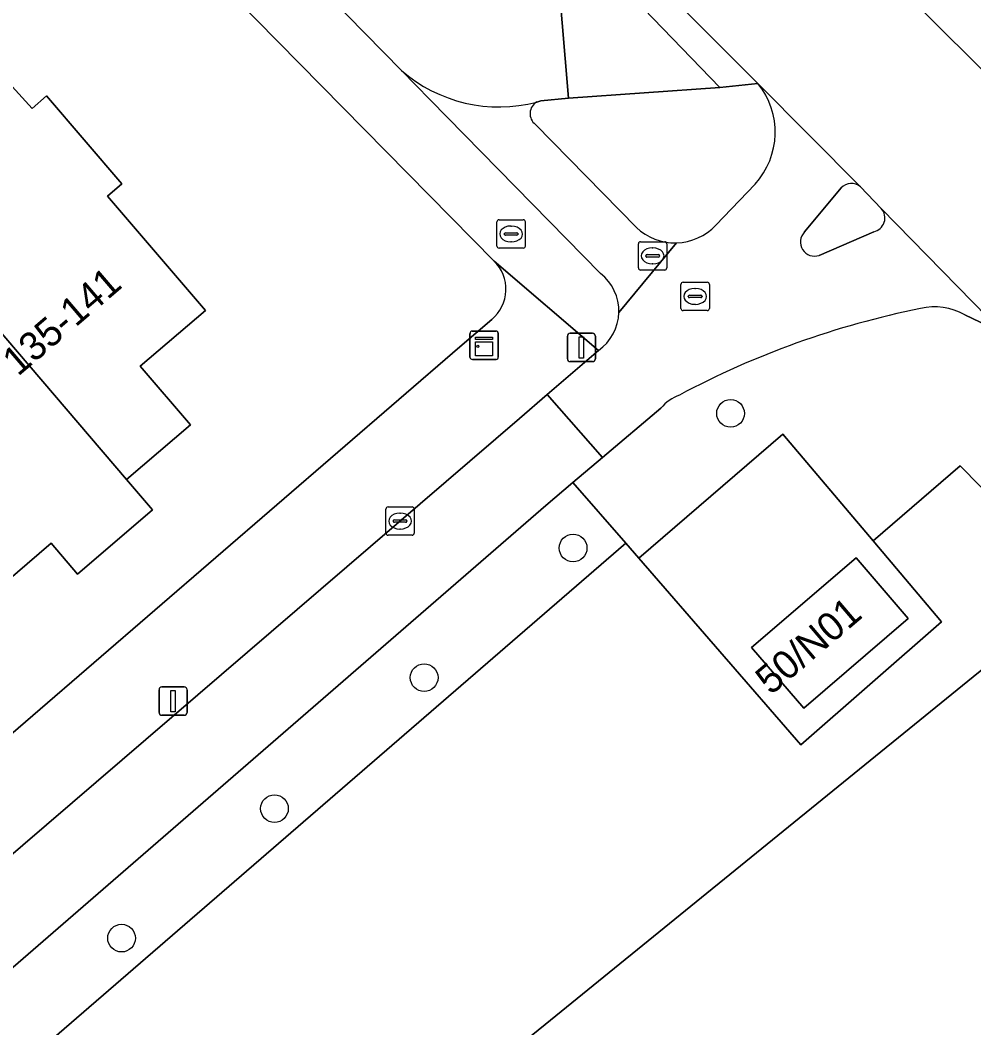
# Model space of a CAD drawing. Extents: x 158472 to 159562, y 388525 to 389606.
# Drawn here: x 159160.92 to 159194.58, y 389059.84 to 389095.41 of the extents above; entities that cross this region are included whole.
import ezdxf

# ---------------------------------------------------------------- set-up
doc = ezdxf.new("R2010")
doc.units = 0
for name, color, linetype in [('IMGEO_Boom', 7, 'Continuous'), ('IMGEO_Brandkraan', 7, 'Continuous'), ('IMGEO_Erf', 7, 'Continuous'), ('IMGEO_Fietspad_gesloten', 7, 'Continuous'), ('IMGEO_Fietspad_open', 7, 'Continuous'), ('IMGEO_Groenvoorziening', 7, 'Continuous'), ('IMGEO_Kast', 7, 'Continuous'), ('IMGEO_Kolk', 7, 'Continuous'), ('IMGEO_Lichtmast', 7, 'Continuous'), ('IMGEO_Pand', 7, 'Continuous'), ('IMGEO_Pand_nummerreeks', 7, 'Continuous'), ('IMGEO_Rijbaan_lokaal_gesloten', 7, 'Continuous'), ('IMGEO_Rijbaan_lokaal_open', 7, 'Continuous'), ('IMGEO_Rioolput', 7, 'Continuous'), ('IMGEO_Verkeerseiland_groen', 7, 'Continuous'), ('IMGEO_Verkeerseiland_open', 7, 'Continuous'), ('IMGEO_Voetpad_open', 7, 'Continuous')]:
    doc.layers.add(name, color=color, linetype=linetype)

msp = doc.modelspace()

# ---------------------------------------------------------------- linework, layer by layer
at = {"layer": 'IMGEO_Boom'}
for centre in [(159185.996, 389081.526), (159180.439, 389076.775), (159175.181, 389072.202), (159169.898, 389067.579), (159164.5, 389063.006)]:
    msp.add_circle(centre, 0.489, dxfattribs=at)
at = {"layer": 'IMGEO_Brandkraan'}
for p, q in [((159177.751, 389087.433), (159177.751, 389088.285)), ((159177.826, 389088.359), (159178.678, 389088.359)), ((159178.752, 389088.285), (159178.752, 389087.433)), ((159178.239, 389088.139), (159178.264, 389088.139)), ((159178.01, 389087.853), (159178.01, 389087.865)), ((159178.448, 389087.816), (159178.05, 389087.816)), ((159178.053, 389087.902), (159178.451, 389087.902)), ((159178.262, 389087.579), (159178.237, 389087.579)), ((159178.494, 389087.865), (159178.494, 389087.853)), ((159178.678, 389087.359), (159177.826, 389087.359))]:
    msp.add_line(p, q, dxfattribs=at)
for points in [[(159177.751, 389087.433), (159177.751, 389088.285)], [(159177.826, 389088.359), (159178.678, 389088.359)], [(159178.752, 389088.285), (159178.752, 389087.433)], [(159178.678, 389087.359), (159177.826, 389087.359)]]:
    msp.add_lwpolyline(points, dxfattribs=at)
for centre, radius, start, end in [((159177.828, 389088.283), 0.0765, 91.552, 178.448), ((159177.828, 389088.283), 0.0765, 91.552, 178.448), ((159178.676, 389088.283), 0.0765, 1.552, 88.448), ((159178.676, 389088.283), 0.0765, 1.552, 88.448), ((159178.05, 389087.862), 0.0403, 85.8775, 175.7526), ((159178.047, 389087.852), 0.0366, 178.938, 274.7102), ((159178.451, 389087.859), 0.043, 264.8664, 352.4533), ((159178.455, 389087.864), 0.0386, 1.7309, 96.639), ((159177.828, 389087.435), 0.0765, 181.552, 268.448), ((159177.828, 389087.435), 0.0765, 181.552, 268.448), ((159178.676, 389087.435), 0.0765, 271.552, 358.448), ((159178.676, 389087.435), 0.0765, 271.552, 358.448)]:
    msp.add_arc(centre, radius, start, end, dxfattribs=at)
for centre, major_axis, ratio, start_param, end_param in [((159178.238, 389087.859), (-0.387, 0.002), 0.722429, 4.712389, 7.853982), ((159178.263, 389087.859), (-0.39, 0.002), 0.717154, 1.570796, 4.712389)]:
    msp.add_ellipse(centre, major_axis=major_axis, ratio=ratio, start_param=start_param, end_param=end_param, dxfattribs=at)
at = {"layer": 'IMGEO_Erf'}
for points in [[(159177.649, 389086.904), (159133.378, 389131.853)], [(159158.65, 389095.239), (159161.342, 389092.292), (159161.855, 389092.731), (159164.507, 389089.632), (159164.002, 389089.2), (159167.462, 389085.157), (159165.162, 389083.189), (159166.93, 389081.123), (159164.675, 389079.192), (159165.593, 389078.12), (159162.943, 389075.852), (159162.01, 389076.942), (159159.972, 389075.198)], [(159120.451, 389035.544), (159176.445, 389083.875), (159177.566, 389084.843)]]:
    msp.add_lwpolyline(points, dxfattribs=at)
msp.add_arc((159176.691, 389085.91), 1.38, 309.3522, 46.0355, dxfattribs=at)
at = {"layer": 'IMGEO_Fietspad_gesloten'}
msp.add_lwpolyline([(159088.825, 389000), (159116.168, 389023.498), (159116.438, 389023.729), (159119.841, 389026.64), (159123.107, 389029.434), (159123.845, 389030.074), (159179.477, 389078.282), (159180.43, 389079.087), (159181.476, 389079.97), (159179.526, 389082.19), (159178.548, 389081.349), (159174.203, 389077.614), (159152.159, 389058.692), (159121.614, 389032.055), (159121.218, 389031.725), (159114.548, 389026.174), (159114.372, 389026.022), (159084.209, 389000)], dxfattribs=at)
at = {"layer": 'IMGEO_Fietspad_open'}
for points in [[(159198.669, 389096.868), (159196.313, 389099.263), (159192.745, 389095.765), (159195.17, 389093.354)], [(159174.38, 389093.632), (159175.395, 389092.597), (159181.406, 389086.467)], [(159190.581, 389089.523), (159186.961, 389093.168)], [(159182.671, 389088.089), (159179.106, 389091.729)], [(159186.861, 389089.619), (159185.474, 389088.166)], [(159188.611, 389087.93), (159189.905, 389089.485)], [(159194.264, 389085.01), (159195.613, 389084.357), (159191.314, 389088.755)], [(159191.053, 389087.94), (159189.127, 389087.105)], [(159184.088, 389087.546), (159182.054, 389085.089)], [(159182.054, 389085.089), (159184.088, 389087.546)], [(159181.337, 389083.746), (159179.526, 389082.19), (159181.476, 389079.97), (159183.537, 389081.71)]]:
    msp.add_lwpolyline(points, dxfattribs=at)
for centre, radius, start, end in [((159177.819, 389097.572), 5.229, 228.8836, 284.8506), ((159184.855, 389091.451), 2.717, 317.5822, 39.1898), ((159179.392, 389092.106), 0.473, 119.477, 232.8273), ((159190.262, 389089.163), 0.481, 48.5052, 137.9295), ((159190.951, 389088.422), 0.493, 281.9981, 42.4871), ((159184.032, 389089.519), 1.974, 226.4298, 271.6361), ((159184.034, 389089.526), 1.98, 271.5601, 316.6408), ((159188.959, 389087.574), 0.498, 134.378, 289.6703), ((159180.357, 389085.132), 1.698, 358.5438, 51.8264), ((159180.352, 389085.135), 1.703, 305.3493, 358.457), ((159198.792, 389054.89), 30.943, 101.356, 118.1487), ((159193.2, 389083.095), 2.191, 60.9291, 103.2106), ((159184.678, 389080.792), 1.464, 109.2866, 141.176)]:
    msp.add_arc(centre, radius, start, end, dxfattribs=at)
at = {"layer": 'IMGEO_Groenvoorziening'}
for points in [[(159194.101, 389079.676), (159191.028, 389077.034), (159193.438, 389074.174), (159188.482, 389069.831), (159182.754, 389076.416), (159182.297, 389076.941), (159156.026, 389054.244), (159128.905, 389030.814), (159125.639, 389027.992), (159135.248, 389016.839), (159141.471, 389009.601)], [(159209.102, 389064.431), (159194.101, 389079.676)], [(159151.36, 388998.098), (159153.16, 388996.004), (159153.445, 388996.248), (159155.422, 388997.939), (159172.865, 389012.863), (159163.799, 389047.245), (159177.696, 389058.53), (159196.313, 389073.65), (159210.179, 389059.558), (159212.821, 389051.632), (159214.2, 389042.452), (159218.174, 389020.125), (159219.946, 389021.639), (159217.191, 389039.313)], [(159204.025, 389021.804), (159210.843, 389013.865), (159218.174, 389020.125), (159214.2, 389042.452), (159212.821, 389051.632), (159210.179, 389059.558), (159196.313, 389073.65), (159177.696, 389058.53), (159163.799, 389047.245), (159172.865, 389012.863), (159192.975, 389030.069), (159193.124, 389029.895), (159195.411, 389031.836), (159198.136, 389028.662), (159197.629, 389034.977), (159197.293, 389036.618), (159196.163, 389038.904), (159194.107, 389044.602)]]:
    msp.add_lwpolyline(points, dxfattribs=at)
msp.add_lwpolyline([(159128.905, 389030.814), (159156.026, 389054.244), (159182.297, 389076.941), (159180.43, 389079.087), (159179.477, 389078.282), (159123.845, 389030.074), (159125.639, 389027.992)], close=True, dxfattribs=at)
at = {"layer": 'IMGEO_Kast'}
for p, q in [((159176.874, 389084.432), (159177.715, 389084.432)), ((159177.715, 389084.432), (159176.874, 389084.432)), ((159177.799, 389084.357), (159177.799, 389083.516)), ((159177.799, 389083.516), (159177.799, 389084.357)), ((159176.799, 389083.507), (159176.799, 389084.348)), ((159176.799, 389084.348), (159176.799, 389083.507)), ((159177.724, 389083.432), (159176.883, 389083.432)), ((159176.883, 389083.432), (159177.724, 389083.432))]:
    msp.add_line(p, q, dxfattribs=at)
for points in [[(159176.994, 389084.222), (159177.594, 389084.222), (159177.594, 389084.137), (159176.994, 389084.137), (159176.994, 389084.222)], [(159176.994, 389084.047), (159177.594, 389084.047), (159177.594, 389083.558), (159176.994, 389083.558), (159176.994, 389084.047)]]:
    msp.add_lwpolyline(points, dxfattribs=at)
msp.add_circle((159177.078, 389083.896), 0.0377, dxfattribs=at)
for centre, start, end in [((159176.877, 389084.354), 92.4484, 184.2845), ((159176.877, 389084.354), 92.4484, 184.2845), ((159177.721, 389084.354), 2.4484, 94.2845), ((159177.721, 389084.354), 2.4484, 94.2845), ((159176.877, 389083.51), 182.4484, 274.2845), ((159176.877, 389083.51), 182.4484, 274.2845), ((159177.721, 389083.51), 272.4484, 4.2845), ((159177.721, 389083.51), 272.4484, 4.2845)]:
    msp.add_arc(centre, 0.0779, start, end, dxfattribs=at)
at = {"layer": 'IMGEO_Kolk'}
for p, q in [((159182.82, 389087.587), (159183.672, 389087.587)), ((159182.745, 389086.661), (159182.745, 389087.513)), ((159183.233, 389087.367), (159183.258, 389087.367)), ((159183.746, 389087.513), (159183.746, 389086.661)), ((159183.004, 389087.081), (159183.004, 389087.093)), ((159183.442, 389087.044), (159183.044, 389087.044)), ((159183.047, 389087.13), (159183.445, 389087.13)), ((159183.488, 389087.093), (159183.488, 389087.081)), ((159183.672, 389086.587), (159182.82, 389086.587)), ((159183.256, 389086.807), (159183.231, 389086.807)), ((159173.831, 389077.3), (159173.831, 389078.152)), ((159173.906, 389078.226), (159174.758, 389078.226)), ((159174.319, 389078.006), (159174.344, 389078.006)), ((159174.832, 389078.152), (159174.832, 389077.3)), ((159174.09, 389077.72), (159174.09, 389077.732)), ((159174.528, 389077.683), (159174.13, 389077.683)), ((159174.133, 389077.769), (159174.531, 389077.769)), ((159174.574, 389077.732), (159174.574, 389077.72)), ((159174.342, 389077.446), (159174.317, 389077.446)), ((159174.758, 389077.226), (159173.906, 389077.226))]:
    msp.add_line(p, q, dxfattribs=at)
for points in [[(159182.82, 389087.587), (159183.672, 389087.587)], [(159182.745, 389086.661), (159182.745, 389087.513)], [(159183.746, 389087.513), (159183.746, 389086.661)], [(159183.672, 389086.587), (159182.82, 389086.587)], [(159173.831, 389077.3), (159173.831, 389078.152)], [(159173.906, 389078.226), (159174.758, 389078.226)], [(159174.832, 389078.152), (159174.832, 389077.3)], [(159174.758, 389077.226), (159173.906, 389077.226)]]:
    msp.add_lwpolyline(points, dxfattribs=at)
for centre, radius, start, end in [((159182.822, 389087.511), 0.0765, 91.552, 178.448), ((159182.822, 389087.511), 0.0765, 91.552, 178.448), ((159183.67, 389087.511), 0.0765, 1.552, 88.448), ((159183.67, 389087.511), 0.0765, 1.552, 88.448), ((159183.044, 389087.09), 0.0403, 85.8775, 175.7526), ((159183.041, 389087.08), 0.0366, 178.938, 274.7102), ((159183.445, 389087.087), 0.043, 264.8664, 352.4533), ((159183.449, 389087.092), 0.0386, 1.7309, 96.639), ((159182.822, 389086.663), 0.0765, 181.552, 268.448), ((159182.822, 389086.663), 0.0765, 181.552, 268.448), ((159183.67, 389086.663), 0.0765, 271.552, 358.448), ((159183.67, 389086.663), 0.0765, 271.552, 358.448), ((159173.908, 389078.15), 0.0765, 91.552, 178.448), ((159173.908, 389078.15), 0.0765, 91.552, 178.448), ((159174.756, 389078.15), 0.0765, 1.552, 88.448), ((159174.756, 389078.15), 0.0765, 1.552, 88.448), ((159174.13, 389077.729), 0.0403, 85.8775, 175.7526), ((159174.127, 389077.719), 0.0366, 178.938, 274.7102), ((159174.531, 389077.726), 0.043, 264.8664, 352.4533), ((159174.535, 389077.731), 0.0386, 1.7309, 96.639), ((159173.908, 389077.302), 0.0765, 181.552, 268.448), ((159173.908, 389077.302), 0.0765, 181.552, 268.448), ((159174.756, 389077.302), 0.0765, 271.552, 358.448), ((159174.756, 389077.302), 0.0765, 271.552, 358.448)]:
    msp.add_arc(centre, radius, start, end, dxfattribs=at)
for centre, major_axis, ratio, start_param, end_param in [((159183.232, 389087.087), (-0.387, 0.002), 0.722429, 4.712389, 7.853982), ((159183.257, 389087.087), (-0.39, 0.002), 0.717154, 1.570796, 4.712389), ((159174.318, 389077.726), (-0.387, 0.002), 0.722429, 4.712389, 7.853982), ((159174.343, 389077.726), (-0.39, 0.002), 0.717154, 1.570796, 4.712389)]:
    msp.add_ellipse(centre, major_axis=major_axis, ratio=ratio, start_param=start_param, end_param=end_param, dxfattribs=at)
at = {"layer": 'IMGEO_Lichtmast'}
for p, q in [((159180.335, 389084.353), (159181.125, 389084.353)), ((159181.125, 389084.353), (159180.335, 389084.353)), ((159180.235, 389083.453), (159180.235, 389084.253)), ((159180.235, 389084.253), (159180.235, 389083.453)), ((159181.225, 389084.253), (159181.225, 389083.453)), ((159181.225, 389083.453), (159181.225, 389084.253)), ((159181.125, 389083.353), (159180.335, 389083.353)), ((159180.335, 389083.353), (159181.125, 389083.353)), ((159165.822, 389070.973), (159165.822, 389071.773)), ((159165.822, 389071.773), (159165.822, 389070.973)), ((159165.922, 389071.873), (159166.712, 389071.873)), ((159166.712, 389071.873), (159165.922, 389071.873)), ((159166.812, 389071.773), (159166.812, 389070.973)), ((159166.812, 389070.973), (159166.812, 389071.773)), ((159166.712, 389070.873), (159165.922, 389070.873)), ((159165.922, 389070.873), (159166.712, 389070.873))]:
    msp.add_line(p, q, dxfattribs=at)
for points in [[(159180.655, 389084.228), (159180.805, 389084.228), (159180.805, 389083.478), (159180.655, 389083.478), (159180.655, 389084.228)], [(159166.242, 389071.748), (159166.392, 389071.748), (159166.392, 389070.998), (159166.242, 389070.998), (159166.242, 389071.748)]]:
    msp.add_lwpolyline(points, dxfattribs=at)
for centre, start, end in [((159180.335, 389084.253), 90, 180), ((159180.335, 389084.253), 90, 180), ((159181.125, 389084.253), 0, 90), ((159181.125, 389084.253), 360, 90), ((159180.335, 389083.453), 180, 270), ((159180.335, 389083.453), 180, 270), ((159181.125, 389083.453), 270, 0), ((159181.125, 389083.453), 270, 0), ((159165.922, 389071.773), 90, 180), ((159165.922, 389071.773), 90, 180), ((159166.712, 389071.773), 0, 90), ((159166.712, 389071.773), 360, 90), ((159165.922, 389070.973), 180, 270), ((159165.922, 389070.973), 180, 270), ((159166.712, 389070.973), 270, 0), ((159166.712, 389070.973), 270, 0)]:
    msp.add_arc(centre, 0.1, start, end, dxfattribs=at)
at = {"layer": 'IMGEO_Pand'}
for points in [[(159158.65, 389095.239), (159153.591, 389090.617), (159153.999, 389090.154), (159158.047, 389085.559), (159158.685, 389086.192), (159164.675, 389079.192), (159166.93, 389081.123), (159165.162, 389083.189), (159167.462, 389085.157), (159164.002, 389089.2), (159164.507, 389089.632), (159161.855, 389092.731), (159161.342, 389092.292)], [(159154.041, 389082.129), (159159.972, 389075.198), (159162.01, 389076.942), (159162.943, 389075.852), (159165.593, 389078.12), (159164.675, 389079.192), (159158.685, 389086.192), (159158.047, 389085.559)], [(159188.581, 389071.12), (159192.27, 389074.287), (159190.428, 389076.433), (159186.739, 389073.266)]]:
    msp.add_lwpolyline(points, close=True, dxfattribs=at)
at = {"layer": 'IMGEO_Rijbaan_lokaal_gesloten'}
msp.add_lwpolyline([(159195.17, 389093.354), (159192.745, 389095.765), (159187.411, 389101.151), (159186.389, 389102.188), (159185.272, 389103.322), (159182.805, 389100.991), (159180.933, 389099.222), (159182.62, 389097.528), (159186.961, 389093.168), (159190.581, 389089.523), (159191.314, 389088.755), (159195.613, 389084.357), (159196.265, 389083.754), (159197.699, 389082.3), (159199.281, 389083.822), (159202.002, 389086.439), (159200.102, 389088.4), (159197.938, 389090.579)], close=True, dxfattribs=at)
at = {"layer": 'IMGEO_Rijbaan_lokaal_open'}
for points in [[(159175.339, 389097.898), (159174.815, 389098.388), (159163.003, 389110.349), (159156.901, 389116.556), (159156.429, 389117.036), (159156.23, 389117.239), (159155.904, 389117.571), (159140.853, 389132.88), (159139.636, 389134.083), (159136.263, 389137.418), (159118.447, 389141.545), (159117.109, 389141.079), (159100.048, 389135.135), (159078.407, 389127.635), (159077.97, 389127.483), (159075.999, 389126.8), (159069.737, 389124.63), (159070.965, 389121.125), (159094.003, 389129.262), (159118.407, 389137.736), (159134.612, 389133.995), (159150.959, 389117.398), (159167.969, 389100.171), (159174.38, 389093.632)], [(159179.159, 389092.517), (159179.304, 389092.558), (159180.274, 389092.648), (159179.933, 389096.72), (159178.913, 389096.593)]]:
    msp.add_lwpolyline(points, dxfattribs=at)
msp.add_lwpolyline([(159180.274, 389092.648), (159185.621, 389093.028), (159181.927, 389096.866), (159179.933, 389096.72)], close=True, dxfattribs=at)
msp.add_arc((159177.819, 389097.572), 5.229, 228.8836, 284.8506, dxfattribs=at)
at = {"layer": 'IMGEO_Rioolput'}
for p, q in [((159184.321, 389086.156), (159185.173, 389086.156)), ((159184.246, 389085.23), (159184.246, 389086.082)), ((159184.734, 389085.936), (159184.759, 389085.936)), ((159185.247, 389086.082), (159185.247, 389085.23)), ((159184.505, 389085.65), (159184.505, 389085.662)), ((159184.943, 389085.613), (159184.545, 389085.613)), ((159184.548, 389085.699), (159184.946, 389085.699)), ((159184.989, 389085.662), (159184.989, 389085.65)), ((159185.173, 389085.156), (159184.321, 389085.156)), ((159184.757, 389085.376), (159184.732, 389085.376))]:
    msp.add_line(p, q, dxfattribs=at)
for points in [[(159184.321, 389086.156), (159185.173, 389086.156)], [(159184.246, 389085.23), (159184.246, 389086.082)], [(159185.247, 389086.082), (159185.247, 389085.23)], [(159185.173, 389085.156), (159184.321, 389085.156)]]:
    msp.add_lwpolyline(points, dxfattribs=at)
for centre, radius, start, end in [((159184.323, 389086.08), 0.0765, 91.552, 178.448), ((159184.323, 389086.08), 0.0765, 91.552, 178.448), ((159185.171, 389086.08), 0.0765, 1.552, 88.448), ((159185.171, 389086.08), 0.0765, 1.552, 88.448), ((159184.545, 389085.659), 0.0403, 85.8775, 175.7526), ((159184.542, 389085.649), 0.0366, 178.938, 274.7102), ((159184.946, 389085.656), 0.043, 264.8664, 352.4533), ((159184.95, 389085.661), 0.0386, 1.7309, 96.639), ((159184.323, 389085.232), 0.0765, 181.552, 268.448), ((159184.323, 389085.232), 0.0765, 181.552, 268.448), ((159185.171, 389085.232), 0.0765, 271.552, 358.448), ((159185.171, 389085.232), 0.0765, 271.552, 358.448)]:
    msp.add_arc(centre, radius, start, end, dxfattribs=at)
for centre, major_axis, ratio, start_param, end_param in [((159184.733, 389085.656), (-0.387, 0.002), 0.722429, 4.712389, 7.853982), ((159184.758, 389085.656), (-0.39, 0.002), 0.717154, 1.570796, 4.712389)]:
    msp.add_ellipse(centre, major_axis=major_axis, ratio=ratio, start_param=start_param, end_param=end_param, dxfattribs=at)
at = {"layer": 'IMGEO_Verkeerseiland_groen'}
for points in [[(159186.961, 389093.168), (159185.621, 389093.028), (159180.274, 389092.648), (159179.304, 389092.558), (159179.159, 389092.517)], [(159179.106, 389091.729), (159182.671, 389088.089)], [(159185.474, 389088.166), (159186.861, 389089.619)]]:
    msp.add_lwpolyline(points, dxfattribs=at)
for centre, radius, start, end in [((159184.855, 389091.451), 2.717, 317.5822, 39.1898), ((159179.392, 389092.106), 0.473, 119.477, 232.8273), ((159184.032, 389089.519), 1.974, 226.4298, 271.6361), ((159184.034, 389089.526), 1.98, 271.5601, 316.6408)]:
    msp.add_arc(centre, radius, start, end, dxfattribs=at)
at = {"layer": 'IMGEO_Verkeerseiland_open'}
for points in [[(159189.905, 389089.485), (159188.611, 389087.93)], [(159191.314, 389088.755), (159190.581, 389089.523)], [(159189.127, 389087.105), (159191.053, 389087.94)]]:
    msp.add_lwpolyline(points, dxfattribs=at)
for centre, radius, start, end in [((159190.262, 389089.163), 0.481, 48.5052, 137.9295), ((159190.951, 389088.422), 0.493, 281.9981, 42.4871), ((159188.959, 389087.574), 0.498, 134.378, 289.6703)]:
    msp.add_arc(centre, radius, start, end, dxfattribs=at)
at = {"layer": 'IMGEO_Voetpad_open'}
for points in [[(159181.406, 389086.467), (159175.395, 389092.597), (159174.38, 389093.632), (159167.969, 389100.171), (159150.959, 389117.398), (159134.612, 389133.995), (159118.407, 389137.736), (159094.003, 389129.262), (159070.965, 389121.125), (159071.701, 389118.918), (159118.514, 389135.277)], [(159118.514, 389135.277), (159133.378, 389131.853), (159177.649, 389086.904), (159181.337, 389083.746)], [(159070.579, 388988.241), (159084.209, 389000), (159114.372, 389026.022), (159113.706, 389026.821), (159120.552, 389032.524), (159121.218, 389031.725), (159121.614, 389032.055), (159152.159, 389058.692), (159174.203, 389077.614), (159178.548, 389081.349), (159179.526, 389082.19), (159181.337, 389083.746), (159177.649, 389086.904)], [(159177.566, 389084.843), (159176.445, 389083.875), (159120.451, 389035.544), (159117.405, 389033.869), (159115.274, 389032.515), (159113.143, 389031.161), (159113.482, 389028.548), (159113.466, 389028.535), (159110.952, 389026.462), (159087.812, 389006.457), (159087.25, 389007.054), (159086.128, 389006.093), (159079.014, 389000), (159056.664, 388980.857), (159052.807, 388976.374)], [(159215.602, 389063.967), (159214.91, 389064.804), (159197.699, 389082.3), (159196.265, 389083.754), (159195.613, 389084.357), (159194.264, 389085.01)], [(159183.537, 389081.71), (159181.476, 389079.97), (159180.43, 389079.087), (159182.297, 389076.941), (159182.754, 389076.416), (159187.84, 389080.797), (159191.028, 389077.034), (159194.101, 389079.676), (159209.102, 389064.431)]]:
    msp.add_lwpolyline(points, dxfattribs=at)
for points in [[(159186.961, 389093.168), (159182.62, 389097.528), (159181.927, 389096.866), (159185.621, 389093.028)], [(159187.84, 389080.797), (159182.754, 389076.416), (159188.482, 389069.831), (159193.438, 389074.174), (159191.028, 389077.034)], [(159188.581, 389071.12), (159186.739, 389073.266), (159190.428, 389076.433), (159192.27, 389074.287)]]:
    msp.add_lwpolyline(points, close=True, dxfattribs=at)
for centre, radius, start, end in [((159176.691, 389085.91), 1.38, 309.3522, 46.0355), ((159180.357, 389085.132), 1.698, 358.5438, 51.8264), ((159180.352, 389085.135), 1.703, 305.3493, 358.457), ((159198.792, 389054.89), 30.943, 101.356, 118.1487), ((159193.2, 389083.095), 2.191, 60.9291, 103.2106), ((159184.678, 389080.792), 1.464, 109.2866, 141.176)]:
    msp.add_arc(centre, radius, start, end, dxfattribs=at)

# ---------------------------------------------------------------- texts
at = {"layer": 'IMGEO_Pand_nummerreeks'}
for s, rotation, p in [('135-141', 40.554, (159160.843, 389082.811)), ('50/N01', 40.3894, (159187.417, 389071.559))]:
    msp.add_text(s, height=1, rotation=rotation, dxfattribs=at).set_placement(p)

doc.saveas('drawing.dxf')
